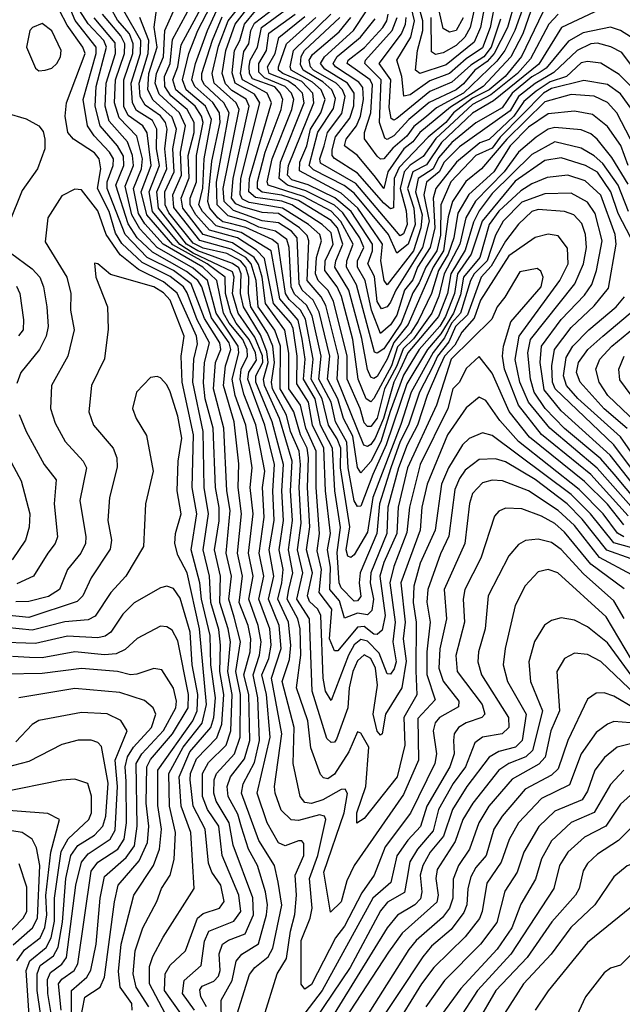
# Model space of a CAD drawing. Extents: x 1308313 to 1441400, y 959662 to 1036319.
# Tile 578 of 656: x 1423077 to 1424911, y 977413 to 980408. Entities that reach past the tile are written whole.
import ezdxf

# ---------------------------------------------------------------- set-up
doc = ezdxf.new("R2010")
doc.units = 0

msp = doc.modelspace()

# ---------------------------------------------------------------- linework, layer by layer
at = {"layer": '0CON10XD'}
for points in [[(1423645.7, 977405), (1423628.3, 977435), (1423625, 977456.5), (1423632.2, 977467.8), (1423667.3, 977482.7), (1423682.2, 977497.8), (1423686.9, 977515), (1423684.4, 977565.6), (1423694.5, 977595), (1423712.2, 977607.8), (1423762.9, 977627.1), (1423788.8, 977685), (1423786.9, 977736.9), (1423726.5, 977896.5), (1423714.9, 977965), (1423675, 978030.4), (1423668, 978055), (1423668.9, 978095), (1423675.5, 978114.4), (1423730.5, 978175), (1423748, 978225), (1423748.6, 978355), (1423734.2, 978425), (1423749, 978515), (1423729.7, 978590.3), (1423713.5, 978645), (1423722, 978715), (1423705.6, 978785), (1423717.4, 978915), (1423707.2, 978975), (1423698.3, 979165), (1423667.1, 979285), (1423672.5, 979365), (1423688.8, 979405), (1423686.3, 979425), (1423639.3, 979499.3), (1423599.1, 979605), (1423544.9, 979645), (1423465, 979684.9), (1423398.1, 979755), (1423342.9, 979895), (1423343.1, 979915), (1423361.2, 979965), (1423362.1, 979985), (1423350.7, 980005), (1423303.8, 980055), (1423282.9, 980085), (1423270.7, 980165), (1423309.8, 980305), (1423309.7, 980325), (1423245.4, 980405.4), (1423195.8, 980525.8)], [(1424945, 978919.4), (1424833.9, 979043.9), (1424689.6, 979165), (1424625.1, 979245), (1424599.1, 979305), (1424584.9, 979374.9), (1424596.8, 979445), (1424720.7, 979615), (1424745.4, 979665), (1424743.3, 979713.3), (1424715, 979750.6), (1424685, 979755.6), (1424645, 979745.2), (1424565, 979690.3), (1424479.1, 979555), (1424460.3, 979499.7), (1424422.8, 979457.2), (1424401.5, 979418.5), (1424369.6, 979385), (1424351.8, 979345), (1424317, 979265), (1424287.1, 979175), (1424255.7, 979115), (1424229.1, 979045), (1424196.8, 978925), (1424194.6, 978845), (1424145.2, 978725), (1424143.3, 978695), (1424153.2, 978645), (1424148.8, 978611.2), (1424135, 978597.5), (1424105, 978602.9), (1424065, 978587.2), (1424050.6, 978640.6), (1424020.6, 978675), (1424022.5, 978742.5), (1424014, 978795), (1424022.9, 978845), (1424007, 978975), (1424002.5, 979105), (1423968.1, 979175), (1423955.6, 979245), (1423919.8, 979300.2), (1423921, 979385), (1423909.2, 979469.2), (1423902.5, 979485), (1423849.3, 979545), (1423822.1, 979682.1), (1423797.1, 979707.2), (1423740, 979745), (1423655, 979768.1), (1423612.6, 979815), (1423596.1, 979845), (1423595.3, 979865), (1423614.8, 979915.2), (1423615.1, 979995), (1423634.9, 980095.1), (1423629.9, 980115), (1423610.7, 980145), (1423551.7, 980195), (1423543.4, 980225), (1423558, 980265), (1423568.1, 980331.9), (1423661.3, 980505)], [(1423609.1, 977395), (1423572.7, 977445), (1423577.2, 977485), (1423629.1, 977530.9), (1423639, 977605), (1423652.6, 977635), (1423728.9, 977665), (1423750.1, 977695), (1423744.3, 977745), (1423692.7, 977865), (1423682.6, 977955), (1423648.9, 978005), (1423633.5, 978045), (1423633.4, 978115), (1423651.3, 978148.7), (1423705, 978200.8), (1423719.6, 978245), (1423723.1, 978355), (1423710.5, 978425), (1423718, 978515), (1423711.6, 978555), (1423686.1, 978635), (1423688.1, 978715), (1423670.1, 978795), (1423684, 978884), (1423684.3, 978924.3), (1423672.5, 978985), (1423665.7, 979165), (1423641.1, 979255), (1423636.1, 979303.9), (1423639.6, 979365), (1423654.4, 979425), (1423617.1, 979495), (1423586.9, 979576.9), (1423575.7, 979595.7), (1423535, 979626.8), (1423449.3, 979669.3), (1423387.6, 979727.6), (1423369, 979759), (1423349, 979825), (1423313.8, 979895), (1423324.2, 979954.2), (1423318.5, 979985), (1423305, 980002.8), (1423240.8, 980045), (1423223.6, 980065), (1423215.3, 980115), (1423219.1, 980155), (1423276.4, 980305), (1423269, 980325), (1423221.5, 980391.5), (1423175, 980482.3)], [(1424936.2, 979745), (1424898.3, 979818.3), (1424875.8, 979885), (1424835, 979943.9), (1424798.9, 979965), (1424725, 979988.3), (1424675, 979980), (1424585, 979916.8), (1424484.4, 979795.6), (1424450.9, 979695), (1424409.4, 979635), (1424400.2, 979575), (1424372.1, 979505), (1424355, 979476.1), (1424292.5, 979405), (1424245, 979326.8), (1424203.8, 979216.2), (1424176.3, 979123.7), (1424145, 979064.4), (1424115, 979030), (1424105.3, 979045.3), (1424090.8, 979140.8), (1424062.2, 979195), (1424045.1, 979254.9), (1424014, 979315), (1424020.5, 979385), (1423988.1, 979518.1), (1423969.6, 979555), (1423936.8, 979585), (1423927.7, 979605), (1423921, 979745), (1423904.5, 979765), (1423865, 979790.6), (1423815, 979796.4), (1423728, 979828), (1423699.3, 979855), (1423695.9, 979895), (1423745.1, 980135), (1423736.1, 980155), (1423668.6, 980215), (1423662.2, 980245), (1423681.9, 980328.1), (1423711.4, 980405), (1423765, 980472.9)], [(1424928, 979965), (1424905.6, 980025.6), (1424865, 980083.7), (1424819.9, 980119.9), (1424765, 980130), (1424685, 980121.4), (1424625, 980080.8), (1424569.5, 980025), (1424519.5, 979945), (1424444, 979876), (1424410.6, 979819.4), (1424397.9, 979745), (1424381.2, 979695), (1424351.1, 979645), (1424330, 979575), (1424289.1, 979490.9), (1424266.4, 979455), (1424226.6, 979413.4), (1424208.3, 979355), (1424155, 979256.1), (1424145, 979245.6), (1424131.2, 979255), (1424107.3, 979315), (1424091.1, 979435), (1424056, 979566), (1424042.7, 979595), (1424005.9, 979645), (1424006.7, 979675), (1424031.2, 979725), (1424025, 979759.6), (1423997.1, 979785), (1423905.4, 979845), (1423875, 979855.9), (1423795, 979867.8), (1423774.6, 979884.6), (1423776.1, 979925), (1423842.9, 980155), (1423830.1, 980185), (1423754.5, 980225), (1423748.7, 980245), (1423758.9, 980311.1), (1423774, 980335), (1423780.1, 980375), (1423791.8, 980398.2), (1423876.9, 980463.1)], [(1424584.7, 980465.3), (1424560.8, 980385), (1424520.2, 980305), (1424499.4, 980280.6), (1424461.9, 980255), (1424426.9, 980213.1), (1424405, 980194.7), (1424323.2, 980156.8), (1424261.1, 980105), (1424215, 980054.9), (1424195, 980043.9), (1424188.3, 980048.3), (1424171.5, 980095), (1424177.2, 980225), (1424126.9, 980275), (1424129.5, 980285), (1424210.8, 980375), (1424226, 980415)], [(1424526, 980475), (1424508.4, 980385), (1424485, 980322.3), (1424435, 980289), (1424385, 980244.9), (1424325, 980222.7), (1424265, 980179.7), (1424245.9, 980175.9), (1424239.7, 980235), (1424224.9, 980285), (1424266.7, 980355), (1424277.9, 980405), (1424264.1, 980465)], [(1424494.5, 980465), (1424479.5, 980385), (1424459.6, 980340.4), (1424375, 980270.7), (1424295, 980244.9), (1424281.7, 980255), (1424287.3, 980315), (1424303.5, 980375), (1424303.4, 980405), (1424284.6, 980474.6)], [(1423690.8, 977355), (1423690.2, 977425), (1423723.1, 977485), (1423736.1, 977543.9), (1423752.9, 977565), (1423803.3, 977596.7), (1423828.4, 977685), (1423831.5, 977715), (1423825.1, 977755), (1423800.2, 977835), (1423773.4, 977885), (1423751.9, 977951.9), (1423740.9, 977990.9), (1423710.9, 978045), (1423707.9, 978075), (1423718.6, 978105), (1423760.6, 978159.4), (1423776.9, 978215), (1423774.4, 978355.6), (1423759.5, 978415), (1423778, 978485), (1423780.4, 978525), (1423772.1, 978565), (1423744.9, 978635.1), (1423755.1, 978715), (1423739.3, 978785), (1423751.9, 978905), (1423741.4, 978985), (1423743.5, 979056.5), (1423729.8, 979185), (1423697.4, 979295), (1423703.4, 979355), (1423719.3, 979405), (1423714.1, 979425), (1423661.1, 979501.1), (1423631.2, 979595), (1423619.1, 979615), (1423585, 979642.2), (1423481, 979701), (1423434.8, 979745), (1423407.1, 979787.1), (1423370.1, 979905), (1423394.3, 979965), (1423392.9, 979992.9), (1423375.1, 980025), (1423322, 980085), (1423306.3, 980145), (1423310, 980205), (1423341.5, 980325), (1423333.4, 980345), (1423285.4, 980395.4), (1423259.6, 980435)], [(1424939.6, 978719.6), (1424841.6, 978771.6), (1424765, 978869), (1424715.3, 978915.3), (1424625, 978974.9), (1424545.6, 979005), (1424515, 979007), (1424485, 978998.8), (1424455, 978966.7), (1424446, 978936), (1424431.1, 978815), (1424368.2, 978675), (1424375.9, 978585), (1424355, 978494.3), (1424352.5, 978435), (1424365.6, 978395.6), (1424412.7, 978335), (1424412.5, 978317.5), (1424354.6, 978285.4), (1424341.1, 978268.9), (1424335.1, 978244.8), (1424345.7, 978175), (1424339.9, 978145), (1424266.1, 977993.9), (1424188.7, 977891.3), (1424155.5, 977805), (1424117.9, 977752.1), (1424065, 977650.5), (1424037.6, 977615), (1423965, 977472.9), (1423945, 977458.8), (1423933.7, 977473.7), (1423933.3, 977606.7), (1423961.2, 977675), (1423967.3, 977705), (1423959.2, 977795), (1423983.9, 977865), (1424008.4, 977975), (1424004.6, 977985), (1423989.1, 977989.1), (1423925, 977971.7), (1423903.3, 977973.3), (1423873.1, 978003.1), (1423854, 978055), (1423852, 978075), (1423874.2, 978235), (1423843, 978405), (1423872.2, 978495), (1423866.6, 978565), (1423834.3, 978645), (1423850.5, 978715), (1423836.1, 978795), (1423851, 978885), (1423846.8, 978975), (1423852, 979055), (1423823.1, 979175), (1423771.2, 979315), (1423774.2, 979335.8), (1423798, 979372), (1423795, 979394.5), (1423775.7, 979435.7), (1423735.3, 979485), (1423719.6, 979515), (1423702.9, 979575), (1423702, 979625), (1423647.5, 979665), (1423542.9, 979722.9), (1423464.1, 979814.1), (1423446.9, 979885), (1423477.6, 979965), (1423465, 980063.8), (1423451.3, 980085), (1423407.3, 980117.3), (1423394.2, 980144.2), (1423393.7, 980225), (1423421, 980305), (1423422.5, 980335), (1423410.8, 980365), (1423375, 980406.7), (1423353.1, 980445)], [(1424937.8, 978767.8), (1424863.9, 978793.9), (1424788.5, 978888.5), (1424743, 978935), (1424645, 979009.5), (1424555, 979062.6), (1424525, 979072.1), (1424475, 979070), (1424432.7, 979037.3), (1424415, 979012.6), (1424401.5, 978978.5), (1424383.2, 978836.8), (1424357.1, 978782.9), (1424319.1, 978675), (1424315.8, 978635.8), (1424325.6, 978575), (1424315.8, 978485), (1424315.9, 978415.9), (1424341.6, 978338.4), (1424288.4, 978281.6), (1424290.5, 978155), (1424245, 978051.1), (1424094.9, 977835.1), (1424072.1, 977787.9), (1424055, 977724.6), (1424022.9, 977692.9), (1424002.8, 977815), (1424064.4, 977995), (1424074.4, 978054.4), (1424067.6, 978067.6), (1424055, 978066.5), (1423999.6, 978035), (1423965, 978023.6), (1423945, 978026.5), (1423930, 978045), (1423909.1, 978145), (1423912, 978255), (1423876.1, 978395), (1423898.1, 978461.9), (1423902, 978505), (1423894.8, 978575), (1423862.5, 978645), (1423874.2, 978695), (1423879, 978735), (1423866.2, 978795), (1423879.6, 978885), (1423874.5, 978975), (1423880.1, 979055), (1423845.6, 979185), (1423795.8, 979305), (1423795.2, 979325), (1423816.5, 979365), (1423815.5, 979385.5), (1423792, 979442), (1423741.7, 979515), (1423724.9, 979575), (1423730.1, 979625), (1423725, 979640.9), (1423605, 979698.3), (1423564, 979724), (1423480.8, 979825), (1423471.1, 979885), (1423502.5, 979965), (1423493.8, 980015), (1423494.8, 980075), (1423481.1, 980101.1), (1423432.2, 980132.2), (1423420, 980155), (1423416.7, 980215), (1423444.2, 980305), (1423445.8, 980345), (1423394.3, 980435)], [(1424915.3, 978835.3), (1424896.4, 978846.4), (1424851.9, 978905), (1424778.9, 978978.9), (1424595, 979124.4), (1424538.3, 979188.3), (1424495, 979250), (1424475, 979260), (1424435, 979227.1), (1424378.2, 979145), (1424317.1, 978995), (1424301.1, 978925), (1424295.5, 978855), (1424237.2, 978695), (1424250.2, 978575), (1424244.3, 978525), (1424253.3, 978456.7), (1424239.9, 978375), (1424189.7, 978295), (1424179.5, 978235), (1424175, 978231.8), (1424165, 978243.2), (1424152.8, 978295), (1424166.1, 978383.9), (1424159.8, 978435), (1424145, 978465.1), (1424125, 978475.4), (1424105, 978457.9), (1424090.6, 978425), (1424079.3, 978375), (1424075.4, 978315), (1424041, 978219), (1424035, 978210.4), (1424025, 978209.2), (1424011.7, 978221.7), (1423967, 978365), (1423959.2, 978585), (1423920.6, 978645), (1423938.1, 978725), (1423921.9, 978795), (1423933.1, 978876.9), (1423927.1, 978985), (1423931.6, 979055), (1423927.6, 979095), (1423901.4, 979155), (1423889.2, 979205), (1423846.6, 979285), (1423843, 979305), (1423852.1, 979365), (1423847.6, 979415), (1423830.8, 979455), (1423780.5, 979535), (1423773.1, 979575), (1423773.9, 979625), (1423765.4, 979655), (1423748.5, 979675), (1423707, 979697), (1423635, 979713.2), (1423605, 979728.8), (1423530.7, 979820.7), (1423519.3, 979845), (1423518.6, 979885), (1423547, 979945), (1423543.3, 980015), (1423554.1, 980075), (1423541.5, 980111.5), (1423483.4, 980163.4), (1423466.7, 980195), (1423469.7, 980245), (1423495.3, 980325), (1423485.8, 980385.8), (1423493.9, 980445)], [(1424915, 978871.1), (1424865, 978934.3), (1424795, 979003.5), (1424628.4, 979138.4), (1424566.4, 979216.4), (1424515, 979333.1), (1424475, 979383.8), (1424435, 979346.7), (1424415.2, 979305), (1424394.6, 979285), (1424379.8, 979225), (1424295.5, 979055), (1424262.8, 978925), (1424255, 978847.6), (1424215.3, 978744.7), (1424203, 978695), (1424219.2, 978575), (1424212.6, 978515), (1424222, 978455), (1424216.7, 978433.3), (1424205, 978417.1), (1424195, 978417.8), (1424170.9, 978480.9), (1424135, 978517.5), (1424115, 978522.1), (1424095, 978505.9), (1424077.5, 978475), (1424025, 978337.1), (1424007.2, 978365), (1424000, 978405), (1423993.5, 978595), (1423984.5, 978614.5), (1423958.4, 978638.4), (1423952.3, 978655), (1423967.7, 978725), (1423950.1, 978795), (1423959.8, 978865), (1423953, 978985), (1423955.8, 979075), (1423951.5, 979105), (1423931.9, 979145), (1423911.2, 979215), (1423869.2, 979285), (1423870.6, 979415), (1423853.3, 979463.3), (1423803, 979535), (1423796.7, 979615), (1423780.9, 979665), (1423764.9, 979685), (1423720.6, 979710.6), (1423625, 979736.8), (1423546.4, 979836.4), (1423542.8, 979875), (1423569.4, 979935), (1423566.8, 980005), (1423581.9, 980085), (1423563.8, 980125), (1423501.5, 980181.5), (1423489.6, 980215), (1423493.8, 980245), (1423514.2, 980295.8), (1423518.6, 980375), (1423554.1, 980454.1)], [(1424928.7, 978898.7), (1424814.3, 979025), (1424665, 979145.8), (1424595.1, 979235), (1424552.2, 979345), (1424545.8, 979384.2), (1424549.2, 979415), (1424571.3, 979488.7), (1424664.1, 979595), (1424670, 979625), (1424663.1, 979643.1), (1424651.1, 979651.1), (1424598.5, 979641.5), (1424553.6, 979563.6), (1424530.3, 979535), (1424513.2, 979496.8), (1424390.3, 979375), (1424345.3, 979235), (1424256.5, 979045), (1424228.4, 978925), (1424224.2, 978845), (1424185, 978757.2), (1424172.6, 978715), (1424188.9, 978595), (1424179.6, 978550.4), (1424165, 978537.9), (1424155, 978538.9), (1424125, 978561.8), (1424105, 978559.6), (1424045, 978488.3), (1424035, 978487.9), (1424019.2, 978525), (1424026.3, 978615), (1423988.5, 978665), (1423995.8, 978735), (1423982, 978792), (1423989.7, 978845), (1423979.2, 978985), (1423979, 979095), (1423947.4, 979165), (1423931.1, 979235), (1423895.9, 979285), (1423896.2, 979393.8), (1423883.7, 979463.7), (1423824.9, 979544.9), (1423814.8, 979625), (1423803.5, 979663.5), (1423790.1, 979685), (1423725, 979729.5), (1423635.3, 979755), (1423573.5, 979835), (1423568.2, 979865), (1423592.7, 979927.3), (1423589.9, 979995), (1423607.6, 980065), (1423608.1, 980095), (1423587, 980135), (1423536.9, 980176.9), (1423519.1, 980205), (1423517.4, 980235), (1423535.4, 980275), (1423542.3, 980347.7), (1423594.7, 980445)], [(1424958.7, 978938.7), (1424886, 979026), (1424845, 979071.8), (1424734.8, 979164.8), (1424675.7, 979225.7), (1424642.1, 979275), (1424631.3, 979315), (1424623.2, 979395), (1424631.5, 979435), (1424766.5, 979605), (1424792.9, 979665), (1424801.8, 979715), (1424799, 979755), (1424787.7, 979787.7), (1424763.3, 979815), (1424735, 979824.8), (1424655, 979831), (1424635.2, 979824.8), (1424595, 979786), (1424555, 979734.3), (1424511.2, 979658.8), (1424481.4, 979625), (1424439.8, 979510.2), (1424402.8, 979475), (1424382.3, 979427.7), (1424348.6, 979385), (1424335.2, 979355.2), (1424293.5, 979275), (1424260.2, 979175), (1424234.7, 979125.3), (1424206.5, 979045), (1424172, 978935), (1424163.6, 978845), (1424113.4, 978725), (1424109.9, 978695), (1424115, 978653.5), (1424105, 978640), (1424095, 978638.9), (1424055, 978679.5), (1424049.2, 978695), (1424043.1, 978786.9), (1424052.8, 978862.8), (1424035.4, 978974.6), (1424028.8, 979105), (1423992.4, 979175), (1423975.6, 979255), (1423940.2, 979315), (1423945.6, 979375), (1423936.1, 979436.1), (1423924.5, 979494.5), (1423868.7, 979558.7), (1423841.8, 979705), (1423751.2, 979761.2), (1423675, 979780.9), (1423633.5, 979825), (1423622.3, 979845), (1423634.4, 979895.6), (1423638.7, 979985), (1423660.8, 980105), (1423642.5, 980145), (1423583.9, 980195), (1423572.2, 980225), (1423591.4, 980305), (1423619, 980375), (1423658.5, 980451.5)], [(1424974.9, 978955), (1424873.7, 979083.7), (1424725, 979218.4), (1424672.4, 979282.4), (1424660.3, 979365), (1424664.9, 979415), (1424725, 979496.4), (1424795, 979570.3), (1424817.6, 979602.4), (1424832.2, 979645), (1424849.2, 979735), (1424828.3, 979818.3), (1424805, 979853.5), (1424755, 979880.3), (1424675, 979878.9), (1424605, 979853.3), (1424548.1, 979795), (1424525, 979752.2), (1424499.2, 979675), (1424460.1, 979635), (1424448.4, 979615), (1424418.7, 979515), (1424391.1, 979485), (1424369.5, 979440.5), (1424334.6, 979395.4), (1424268.2, 979275), (1424236.9, 979176.9), (1424151.4, 978955), (1424135, 978849.4), (1424095, 978780), (1424085, 978771.7), (1424075, 978775.8), (1424070.2, 978795), (1424081.1, 978865), (1424053.4, 979045), (1424054, 979105), (1424043.3, 979133.3), (1424016.2, 979175), (1423997.8, 979255), (1423963.5, 979315), (1423970.4, 979375), (1423947.1, 979497.2), (1423931.9, 979525), (1423897.2, 979557.2), (1423885.7, 979575.7), (1423863.9, 979725), (1423845, 979739.8), (1423765, 979776.1), (1423718.3, 979788.3), (1423695, 979793.7), (1423679.8, 979805), (1423655.9, 979835), (1423649.7, 979855), (1423662, 979978), (1423686.7, 980095), (1423685.1, 980125), (1423665, 980156.6), (1423609.6, 980205), (1423601.3, 980225), (1423611.9, 980275), (1423648.6, 980375), (1423676.3, 980435)], [(1424929.6, 979825), (1424897.5, 979905), (1424850.8, 979970.8), (1424825, 979994), (1424785, 980017), (1424705, 980036.9), (1424635, 979997.7), (1424515, 979879.9), (1424475, 979826.5), (1424457.5, 979792.5), (1424432.7, 979707.3), (1424388.9, 979635), (1424378.3, 979575), (1424350.9, 979505), (1424258.4, 979395), (1424235, 979343.6), (1424215.5, 979305), (1424184.4, 979195), (1424159.1, 979135), (1424145, 979115.3), (1424135, 979109.9), (1424124.2, 979114.2), (1424042.9, 979315), (1424047.4, 979385), (1424008.5, 979538.5), (1423994.4, 979565), (1423952.1, 979615), (1423956.8, 979735), (1423951.7, 979751.6), (1423928.6, 979775), (1423865, 979818.5), (1423815, 979821.3), (1423755, 979839.3), (1423735, 979848.5), (1423721.7, 979865), (1423726.1, 979925), (1423775.7, 980145), (1423766.4, 980166.4), (1423722.6, 980192.6), (1423703.1, 980213.1), (1423693.6, 980245), (1423704.2, 980315), (1423732.4, 980395), (1423775, 980449.2)], [(1424928.1, 979908.1), (1424878.7, 979988.7), (1424834.5, 980044.5), (1424815, 980061), (1424785, 980073.5), (1424705, 980080.3), (1424685, 980074.9), (1424648.8, 980051.2), (1424594.3, 980005), (1424551.5, 979945), (1424463.6, 979856.4), (1424434.3, 979805), (1424416.6, 979725), (1424368.3, 979635), (1424352.5, 979567.5), (1424330.9, 979515), (1424275, 979437.3), (1424243.7, 979406.4), (1424224.6, 979355), (1424187.4, 979285), (1424165, 979196.4), (1424145, 979170.9), (1424135, 979170.1), (1424125, 979181.5), (1424113.3, 979225), (1424073.7, 979315), (1424073.2, 979385), (1424032.1, 979552.1), (1424014.5, 979585), (1423984.7, 979615), (1423976.6, 979635), (1423980, 979685), (1423995.7, 979735), (1423990.6, 979755), (1423955.7, 979785), (1423876.7, 979835), (1423775, 979851.9), (1423755, 979862.4), (1423747.6, 979875), (1423750.2, 979925), (1423808.2, 980155), (1423791.4, 980181.4), (1423732.2, 980215), (1423723.1, 980246.9), (1423730.5, 980315), (1423746.6, 980345), (1423760.9, 980395), (1423794.6, 980435.4)], [(1424935.2, 980045.2), (1424894.3, 980125), (1424865, 980156.7), (1424825, 980176), (1424755, 980180.4), (1424675, 980158.3), (1424559.2, 980045), (1424482.6, 979955), (1424434.1, 979915.9), (1424394.1, 979855), (1424381.2, 979808.8), (1424366.1, 979705), (1424334.8, 979655.2), (1424258.9, 979481.1), (1424215, 979426.5), (1424195, 979375.4), (1424165, 979322.3), (1424155, 979316.2), (1424145, 979320.4), (1424135, 979343.6), (1424118.3, 979438.3), (1424078.3, 979585), (1424036.2, 979655), (1424038.5, 979675), (1424060.7, 979725), (1424043.9, 979775), (1424025, 979797.7), (1423925, 979857.7), (1423875, 979874.5), (1423815, 979883.4), (1423800.9, 979895), (1423800.5, 979915), (1423823.8, 980005), (1423872.6, 980135), (1423877.8, 980165), (1423870, 980185), (1423853.6, 980203.6), (1423785, 980228.6), (1423776, 980245), (1423775, 980266.2), (1423778.2, 980285), (1423800.7, 980325), (1423812.3, 980385), (1423896.2, 980445)], [(1424874.2, 980455), (1424725.5, 980385), (1424656.6, 980273.4), (1424518.7, 980161.3), (1424455, 980123.5), (1424360.9, 980035), (1424315, 979966.4), (1424272.8, 979945), (1424256.5, 979895), (1424276.4, 979835), (1424280.3, 979785), (1424259.2, 979725), (1424225, 979698.1), (1424199.1, 979755), (1424095, 979880.1), (1424064, 979904), (1423971.1, 979951.1), (1423957.8, 979965), (1423984.4, 980065.6), (1424031.8, 980138.2), (1424038.2, 980168.2), (1424026.6, 980195), (1423999.7, 980219.7), (1423939.8, 980255), (1423931.8, 980271.8), (1423933.7, 980296.3), (1423943.4, 980315), (1424051.2, 980415)], [(1424669.1, 980430.9), (1424603.9, 980296.1), (1424553.8, 980235), (1424505, 980194.5), (1424455, 980169.6), (1424396.6, 980125), (1424373.4, 980095), (1424319.5, 980050.6), (1424231.8, 979958.2), (1424216.4, 979925), (1424214.3, 979835.7), (1424205, 979832.4), (1424185, 979849.6), (1424105, 979941.8), (1424035, 979986.2), (1424027.8, 979995), (1424027.5, 980012.5), (1424038.2, 980051.8), (1424081.8, 980108.2), (1424093.7, 980146.3), (1424095, 980184.4), (1424074, 980215), (1424005, 980258.2), (1423992.2, 980275), (1424004.2, 980295.8), (1424092.2, 980375), (1424132.2, 980435)], [(1424632.3, 980435), (1424607.5, 980365), (1424571.3, 980295), (1424487.7, 980205), (1424388.3, 980141.7), (1424295, 980065.1), (1424273.2, 980036.8), (1424245.8, 980015), (1424197.2, 979945), (1424185.3, 979895), (1424159.6, 979929.6), (1424105, 979995.5), (1424064.9, 980025), (1424070.5, 980045), (1424101.9, 980085), (1424114.3, 980115), (1424123.6, 980165), (1424121.5, 980201.5), (1424108.6, 980218.6), (1424037.8, 980265), (1424031.1, 980275), (1424043.3, 980296.7), (1424114.1, 980355), (1424158.9, 980411.1)], [(1424611.5, 980455), (1424583.2, 980375), (1424553.3, 980315), (1424528.3, 980281.7), (1424427.3, 980185), (1424345, 980140.2), (1424315, 980113.9), (1424276.2, 980083.8), (1424255, 980053.9), (1424212.4, 980017.6), (1424185, 979984.5), (1424175, 979984), (1424165, 979992.7), (1424126.1, 980046.1), (1424126.3, 980065), (1424145.4, 980125), (1424150.5, 980210.5), (1424142.9, 980225), (1424073.8, 980275), (1424076.5, 980285), (1424125.9, 980324.1), (1424182.4, 980385), (1424194.6, 980405), (1424197.7, 980425)], [(1424463.9, 980456.1), (1424447.2, 980385), (1424431.9, 980355), (1424405, 980329.7), (1424365, 980307.2), (1424342, 980302), (1424330.4, 980310.4), (1424328.7, 980415)], [(1424426.4, 980413.6), (1424405, 980375.9), (1424385, 980370.6), (1424365, 980381.2), (1424353.1, 980435)], [(1423728.4, 977351.5), (1423776.7, 977503.3), (1423792.6, 977525), (1423833.1, 977556.9), (1423846.9, 977583.1), (1423874.4, 977714.4), (1423863.7, 977783.7), (1423852, 977835), (1423805, 977910.8), (1423752.2, 978055), (1423756.8, 978083.2), (1423791.5, 978148.5), (1423806.7, 978215), (1423802.1, 978345), (1423787.2, 978415), (1423806.8, 978475), (1423811.8, 978515), (1423802.9, 978565), (1423774.6, 978645), (1423787.9, 978715), (1423773.2, 978785), (1423787.7, 978905), (1423778.6, 978985), (1423784.7, 979045), (1423764.9, 979175), (1423732.4, 979265), (1423723.6, 979315), (1423744.3, 979395), (1423742.1, 979415), (1423675.3, 979515), (1423648.4, 979615), (1423605, 979652.2), (1423495, 979715.2), (1423442.3, 979772.3), (1423418.1, 979815), (1423398, 979902), (1423423.2, 979965), (1423420.6, 979995), (1423405, 980036.3), (1423349.4, 980099.4), (1423337.2, 980145), (1423340.1, 980215), (1423368.5, 980305), (1423367.6, 980337.6), (1423303.5, 980413.5)], [(1423818.7, 977371.3), (1423860.2, 977505), (1423888.4, 977551.6), (1423900.6, 977635), (1423914.5, 977685.5), (1423918.8, 977745), (1423914.9, 977805), (1423941.1, 977865), (1423941.4, 977901.4), (1423935, 977909.7), (1423925, 977910.2), (1423885, 977894.8), (1423865, 977903.9), (1423830.4, 977965), (1423800.1, 978055), (1423839, 978225), (1423828, 978355), (1423814.1, 978415), (1423834.9, 978465.1), (1423842.4, 978505), (1423838.1, 978555), (1423804.9, 978645), (1423820.1, 978715), (1423805.5, 978785), (1423820.4, 978895), (1423815.7, 978985), (1423823.3, 979035), (1423795.2, 979175.2), (1423758.7, 979268.7), (1423747.9, 979315), (1423751.3, 979345), (1423769.8, 979385), (1423769.2, 979405), (1423755.5, 979435), (1423714.5, 979484.5), (1423697.6, 979515), (1423676.4, 979615), (1423634.1, 979655), (1423513.5, 979725), (1423457.5, 979787.5), (1423439, 979819), (1423422.9, 979895), (1423448.1, 979955), (1423450.7, 979985), (1423433.6, 980053.6), (1423379.4, 980109.4), (1423365.3, 980155), (1423368.3, 980225), (1423396.1, 980305), (1423396.8, 980335), (1423385, 980359.6), (1423328.8, 980425)], [(1424961.9, 978795), (1424885, 978816.1), (1424813.6, 978905), (1424755, 978963.2), (1424515, 979142.8), (1424485, 979151.7), (1424445, 979134), (1424424.4, 979115), (1424382, 979045), (1424360.6, 978995), (1424340.7, 978855), (1424295.4, 978755), (1424276.4, 978685), (1424274, 978635), (1424283.3, 978575), (1424282.8, 978427.2), (1424285.6, 978354.4), (1424246, 978285), (1424248.9, 978201.1), (1424225.4, 978105), (1424125, 977978.2), (1424103.3, 977963.3), (1424103.2, 977995), (1424130.6, 978075), (1424139.7, 978195), (1424115, 978237.5), (1424105, 978241.9), (1424078.9, 978181.1), (1424035, 978112.5), (1424015, 978098.6), (1424001.2, 978101.2), (1423992.2, 978112.2), (1423963.2, 978193.2), (1423954.2, 978275), (1423919.4, 978375), (1423932.9, 978475), (1423930.1, 978555), (1423923.6, 978585), (1423890.7, 978645), (1423896.1, 978675), (1423908.4, 978725), (1423894.9, 978794.9), (1423906.8, 978885), (1423901, 978975), (1423906.2, 979065), (1423867.7, 979195), (1423821.5, 979295), (1423818.7, 979315), (1423832.6, 979365), (1423829.1, 979399.1), (1423809.7, 979449.7), (1423757.9, 979535), (1423748.6, 979575), (1423751.3, 979635), (1423743.5, 979653.5), (1423725, 979666.8), (1423619, 979705), (1423584.5, 979725), (1423499, 979835), (1423494.4, 979885), (1423525.1, 979955), (1423518.2, 980015), (1423525.4, 980075), (1423520.7, 980095), (1423505.3, 980115.3), (1423458.7, 980148.7), (1423443.7, 980175), (1423440.1, 980215), (1423467.5, 980305), (1423469.6, 980345), (1423442.3, 980415)], [(1424988.8, 978975), (1424885, 979115.1), (1424705.9, 979285), (1424698, 979305), (1424696.2, 979355), (1424704.7, 979405), (1424755, 979471.3), (1424825, 979537.4), (1424868.2, 979591.8), (1424892.2, 979725), (1424889.2, 979755), (1424845, 979874.5), (1424797.7, 979917.7), (1424744.6, 979935.4), (1424682.2, 979927.8), (1424635, 979908.9), (1424602, 979888), (1424534.4, 979825.6), (1424505.7, 979785), (1424477.2, 979685), (1424427.2, 979625), (1424418.4, 979571.6), (1424396.5, 979515), (1424357.9, 979452.1), (1424318.1, 979405), (1424255, 979300.6), (1424192.5, 979115), (1424151.4, 979025), (1424115, 978928), (1424105, 978927.3), (1424094.7, 978944.7), (1424076.6, 979045), (1424072.6, 979122.6), (1424037.5, 979185), (1424024.6, 979245), (1423987.5, 979315), (1423994.5, 979384.5), (1423967.2, 979507.2), (1423950.2, 979540.2), (1423913.4, 979573.4), (1423903.2, 979595), (1423896.7, 979715), (1423889.5, 979739.5), (1423855, 979765.2), (1423805, 979776.7), (1423765, 979796.7), (1423711.3, 979811.3), (1423678, 979845), (1423675.7, 979914.3), (1423714.1, 980125), (1423697.8, 980155), (1423639.8, 980209.8), (1423630.9, 980225), (1423631.6, 980245), (1423663.6, 980346.4), (1423692.8, 980417.2)], [(1424939.1, 980135), (1424905, 980183), (1424865, 980211.1), (1424793.4, 980223.4), (1424695, 980199.4), (1424670.4, 980185), (1424539.4, 980050.6), (1424515, 980017.6), (1424465, 979995.5), (1424388.7, 979915), (1424358.4, 979845), (1424357.1, 979752.9), (1424345.9, 979705), (1424312.3, 979655), (1424292.7, 979607.3), (1424272.8, 979577.2), (1424237.8, 979485), (1424185, 979406.4), (1424165, 979393.5), (1424156.7, 979396.7), (1424101.9, 979601.9), (1424071.9, 979655), (1424072, 979675), (1424091.7, 979725), (1424054.4, 979794.4), (1424025, 979825.3), (1423940.3, 979870.3), (1423832.9, 979905), (1423830.1, 979915), (1423845.5, 979985), (1423904.9, 980135), (1423911.2, 980165), (1423903.9, 980185), (1423884.4, 980205), (1423821.7, 980231.7), (1423805, 980249), (1423804.8, 980275), (1423827.5, 980315), (1423835, 980367.2), (1423914.9, 980425.1)], [(1424935, 980207), (1424901.4, 980241.4), (1424845, 980276.1), (1424805, 980281), (1424785, 980276.8), (1424740.9, 980235), (1424690.6, 980219.4), (1424648.8, 980191.2), (1424610.5, 980159.5), (1424580.7, 980115), (1424505, 980043.6), (1424476.8, 980033.2), (1424405.6, 979975), (1424342.9, 979895), (1424334.7, 979865), (1424340.1, 979775), (1424326, 979715), (1424287.8, 979655), (1424273.5, 979616.5), (1424247.5, 979585), (1424225, 979509.7), (1424205, 979479.5), (1424175, 979453.4), (1424147.2, 979525), (1424128, 979615), (1424105.1, 979655), (1424104.8, 979675), (1424124.6, 979715), (1424112, 979745), (1424060.5, 979820.5), (1424035, 979844.1), (1423947.2, 979887.2), (1423891.6, 979905), (1423866.8, 979925), (1423870.4, 979975), (1423942.7, 980155), (1423937.5, 980185), (1423916.3, 980206.3), (1423892.7, 980222.7), (1423836.1, 980245), (1423831, 980265), (1423854, 980305), (1423866, 980354), (1423945, 980417.7)], [(1424945, 980260.9), (1424908.6, 980308.6), (1424875.8, 980325.8), (1424835, 980336.9), (1424815, 980334.6), (1424773.6, 980315), (1424702.6, 980247.4), (1424645.4, 980214.6), (1424594.9, 980175), (1424569.2, 980130.8), (1424415, 980021.3), (1424368.9, 979975), (1424353.6, 979945), (1424315, 979914.3), (1424306.3, 979875), (1424322.5, 979795), (1424302.4, 979715), (1424221.7, 979585), (1424205, 979548.4), (1424195, 979534.3), (1424178.1, 979528.1), (1424165, 979550.8), (1424156.5, 979626.5), (1424136.5, 979665), (1424150.8, 979705), (1424150.3, 979725), (1424085.6, 979825), (1424036.4, 979866.4), (1423955, 979905.8), (1423905, 979921.5), (1423891.6, 979935), (1423894.9, 979964.9), (1423972.5, 980155), (1423968.9, 980185), (1423935, 980220.3), (1423877.6, 980245), (1423864.5, 980255), (1423864.6, 980265), (1423889.3, 980335), (1423977.9, 980415)], [(1424935.8, 980355.8), (1424905, 980375.5), (1424875, 980385.5), (1424791.8, 980368.2), (1424746.7, 980343.3), (1424679, 980261), (1424661.1, 980248.9), (1424635, 980234.7), (1424575.8, 980185), (1424545, 980140.6), (1424465, 980094.1), (1424392.1, 980035), (1424351.7, 979988.3), (1424335.5, 979955), (1424289.2, 979925), (1424281.5, 979885), (1424301.8, 979815), (1424297.9, 979775), (1424275, 979705.3), (1424195, 979601.7), (1424186.2, 979615), (1424176.1, 979675), (1424181.3, 979725), (1424106.3, 979835), (1424055, 979880.9), (1423928.3, 979948.3), (1423929, 979975), (1423950.8, 980025), (1423962.2, 980075), (1423993.6, 980125), (1424006.4, 980165), (1423994.5, 980194.5), (1423967.8, 980217.8), (1423903.2, 980255), (1423899.7, 980265), (1423910.5, 980315), (1424023.6, 980425)], [(1424715, 980424.9), (1424687.1, 980395), (1424631.2, 980288.8), (1424591.2, 980245), (1424510.8, 980179.2), (1424455, 980150.3), (1424343.4, 980046.6), (1424305, 979991.9), (1424264.8, 979965.2), (1424246.7, 979945), (1424235, 979895), (1424253.4, 979826.6), (1424255.7, 979785), (1424245, 979757.2), (1424235, 979750.7), (1424099.5, 979909.5), (1423991.8, 979971.8), (1423990, 979985), (1424003, 980025), (1424013.2, 980065), (1424057.2, 980122.8), (1424067.2, 980175), (1424059.2, 980195), (1424039.5, 980215), (1423971, 980255), (1423962.1, 980265), (1423958.3, 980285), (1423967.8, 980302.2), (1424048.7, 980371.3), (1424084.4, 980415)], [(1424540.4, 980409.6), (1424511.3, 980325), (1424489.3, 980295), (1424449.8, 980270.2), (1424391.7, 980218.3), (1424325, 980190.2), (1424225, 980107.8), (1424215, 980102.7), (1424207.4, 980107.4), (1424201.3, 980141.3), (1424206.7, 980225), (1424171.1, 980275), (1424238.5, 980365), (1424251.2, 980395), (1424252.5, 980415)], [(1423135, 980252.9), (1423155, 980254.4), (1423175, 980261.1), (1423190.6, 980275), (1423201.4, 980295), (1423203.1, 980315), (1423175, 980374.3), (1423145, 980396.7), (1423116.2, 980385), (1423107.5, 980375), (1423098.1, 980325), (1423125, 980261.2), (1423135, 980252.9)], [(1423035, 980124.8), (1423097, 980107), (1423135.7, 980085), (1423148.2, 980068.2), (1423153.8, 980045), (1423153.2, 980015), (1423131, 979955), (1423085, 979888.9), (1423045, 979790)], [(1423567.2, 977385), (1423517.7, 977455), (1423519.4, 977505), (1423535, 977531.6), (1423581.6, 977575), (1423618, 977675), (1423635, 977688.3), (1423684.9, 977705.1), (1423699.4, 977725), (1423689.5, 977775), (1423661.6, 977815), (1423651.9, 977841.9), (1423641.9, 977945), (1423604.5, 978015), (1423595.4, 978095), (1423596.8, 978115), (1423615, 978158.9), (1423677, 978223), (1423692.5, 978265), (1423698.1, 978355), (1423686.5, 978425), (1423688.5, 978505), (1423682.6, 978552.6), (1423658.8, 978635), (1423654.9, 978715), (1423635.6, 978795), (1423652, 978905), (1423638.1, 978985), (1423635.5, 979155.5), (1423603.5, 979305), (1423606.5, 979375), (1423618.4, 979421.6), (1423614.7, 979445), (1423556.6, 979576.6), (1423515, 979610.9), (1423438.6, 979648.6), (1423383, 979693), (1423340.3, 979755), (1423315, 979826.7), (1423265, 979890.8), (1423245, 979893.1), (1423205, 979872.3), (1423162.4, 979805), (1423155, 979732), (1423220.8, 979625), (1423232.7, 979575), (1423231.5, 979525), (1423243.1, 979465), (1423223.7, 979385), (1423173.5, 979295), (1423170.5, 979225), (1423185, 979180.6), (1423215, 979125.4), (1423270.3, 979065), (1423280.3, 979045), (1423260, 978945), (1423278.8, 978835), (1423276.9, 978815), (1423263, 978785), (1423223, 978735), (1423198.1, 978675), (1423165, 978652.8), (1423105, 978638.1), (1423065, 978637.5)], [(1423049, 979699), (1423115, 979650.6), (1423137.9, 979625), (1423149.8, 979595), (1423159.4, 979535), (1423163.6, 979475), (1423157.6, 979445), (1423137.2, 979405), (1423080.3, 979335), (1423068.7, 979301.3)], [(1423520.1, 977385), (1423471.6, 977475), (1423472.2, 977527.8), (1423481.8, 977558.2), (1423513.7, 977616.3), (1423607.5, 977765), (1423597.4, 977935), (1423568.3, 978015), (1423562.8, 978105), (1423595, 978180.2), (1423658.4, 978255), (1423667.7, 978285), (1423672.4, 978345), (1423659.1, 978445), (1423656.8, 978535), (1423630.1, 978645), (1423625.2, 978694.8), (1423599.1, 978795), (1423615.9, 978905), (1423601.6, 978985), (1423606.3, 979145), (1423571.4, 979305), (1423568.6, 979385), (1423577.3, 979445), (1423534.6, 979555), (1423515, 979577.1), (1423485.6, 979595), (1423353.1, 979633.1), (1423315, 979665.8), (1423305, 979667.5), (1423309.1, 979625), (1423344.2, 979535), (1423346.7, 979466.7), (1423335, 979376), (1423295.9, 979295), (1423287.2, 979215), (1423302, 979175), (1423361.2, 979105), (1423372.5, 979075), (1423373.4, 979046.6), (1423350, 978955), (1423345.5, 978884.5), (1423356.5, 978825), (1423352.6, 978797.4), (1423295, 978710), (1423269.4, 978655), (1423251.6, 978638.4), (1423105, 978589.3), (1423036.1, 978596.1)], [(1423067.5, 979597.5), (1423077.6, 979575), (1423089, 979495), (1423087.4, 979465), (1423073.8, 979446.2)], [(1425005.3, 978995), (1424905, 979139), (1424775, 979256.1), (1424740.8, 979295), (1424732, 979325), (1424739.7, 979380.3), (1424759.5, 979415), (1424808.6, 979465), (1424891.8, 979535), (1424917.1, 979565)], [(1424925, 979164.9), (1424855, 979223.8), (1424781.9, 979305), (1424771.2, 979335), (1424777.2, 979365), (1424805.4, 979405), (1424851.3, 979445), (1424934.9, 979515.1)], [(1424952.6, 979182.6), (1424866.6, 979265), (1424840, 979305), (1424830, 979345), (1424842.6, 979375), (1424878.6, 979415), (1424947.9, 979472.1)], [(1424974.8, 979214.8), (1424902.5, 979312.5), (1424899.8, 979345), (1424916.1, 979385)], [(1423470, 977405), (1423431.9, 977465), (1423422.4, 977505), (1423428.7, 977575), (1423451.9, 977645), (1423494.3, 977725), (1423508.5, 977765), (1423534.8, 977805), (1423546.6, 977853.4), (1423551.1, 977935), (1423532.6, 978015), (1423530.7, 978115), (1423574.8, 978195), (1423632.5, 978267.5), (1423645.7, 978325), (1423624.6, 978555), (1423586.3, 978725), (1423558.7, 978778.7), (1423549.3, 978815), (1423551.6, 978845), (1423568.6, 978905), (1423556.2, 978975), (1423559.6, 979065), (1423570.5, 979135), (1423558.3, 979201.7), (1423535, 979276.4), (1423525, 979297.8), (1423505, 979318.6), (1423495, 979322.9), (1423475, 979319.2), (1423432.7, 979275), (1423420, 979225), (1423431.1, 979195), (1423462.8, 979142.7), (1423482.8, 979035), (1423460, 978935), (1423453.4, 978805), (1423399.7, 978715), (1423353.9, 978665), (1423307.1, 978593), (1423285, 978582.2), (1423214.2, 978575.8), (1423115, 978550.7), (1422995, 978562.7)], [(1423075, 979207.5), (1423097.2, 979155), (1423151.8, 979055), (1423188.5, 979008.5), (1423182.3, 978935), (1423191.9, 978835), (1423185.3, 978815), (1423162.9, 978785), (1423119.3, 978715), (1423067.9, 978692.1)], [(1423005.7, 979145), (1423081.1, 979005), (1423108, 978905), (1423105.9, 978864.1), (1423094.7, 978825), (1423054, 978765)], [(1424916.6, 978676.6), (1424815, 978751.5), (1424735, 978848.8), (1424705, 978875.4), (1424665, 978898), (1424605, 978919.6), (1424555, 978921.8), (1424535, 978913.1), (1424522.1, 978897.9), (1424479.6, 978770.4), (1424431, 978675), (1424426.2, 978645), (1424430.7, 978575), (1424404.2, 978474.2), (1424408.2, 978425), (1424484.5, 978325), (1424492.2, 978295), (1424483.1, 978285), (1424435, 978269.4), (1424412.4, 978255), (1424398.9, 978235), (1424397.3, 978215), (1424398.5, 978175), (1424386.1, 978135), (1424315.8, 978015), (1424296.5, 977953.5), (1424257.8, 977912.2), (1424224.7, 977864.7), (1424206.4, 977783.6), (1424151.8, 977735), (1423997.5, 977455), (1423875.7, 977295)], [(1424916.4, 978586.4), (1424885, 978640.2), (1424792.5, 978722.5), (1424725, 978795.8), (1424695, 978818), (1424655, 978827.4), (1424616, 978824), (1424595, 978811.3), (1424565, 978777.3), (1424502, 978655), (1424493.1, 978555), (1424473.2, 978485), (1424470.7, 978455), (1424482.3, 978415), (1424564.1, 978285), (1424565.5, 978255), (1424545, 978235.2), (1424484.9, 978225.1), (1424461.5, 978208.5), (1424433.2, 978135), (1424396.1, 978083.9), (1424351.4, 978005), (1424335, 977940.2), (1424287.7, 977885), (1424263.9, 977846.1), (1424255, 977792.5), (1424247.7, 977752.3), (1424196.6, 977723.4), (1424175, 977697.3), (1424082.8, 977525), (1423974.9, 977365)], [(1424938.3, 978461.7), (1424861, 978591), (1424714.4, 978725), (1424685, 978735.9), (1424655, 978728.5), (1424615, 978685.5), (1424584.2, 978625.8), (1424554.1, 978495), (1424548.5, 978445), (1424560.9, 978395), (1424618.1, 978295), (1424605.6, 978215), (1424585.5, 978194.5), (1424535, 978181.5), (1424505.9, 978164.1), (1424438, 978075), (1424393.4, 978005), (1424366.4, 977923.6), (1424326.3, 977875), (1424303.6, 977835), (1424295.9, 977805), (1424300.7, 977755), (1424296.7, 977733.3), (1424278.8, 977715), (1424226.3, 977683.7), (1424195, 977645.6), (1424004.1, 977335.9)], [(1423419.1, 977395), (1423418.4, 977415), (1423382.7, 977465), (1423377.8, 977512.2), (1423386.3, 977595), (1423424.2, 977745), (1423483.7, 977835), (1423502.2, 977885), (1423508.3, 977945), (1423497.3, 978017.3), (1423497.3, 978125), (1423603.9, 978275), (1423617, 978305), (1423619.4, 978355), (1423602.3, 978445), (1423595.7, 978545), (1423565, 978648.3), (1423545, 978677.5), (1423525, 978684.6), (1423505, 978679.6), (1423425, 978634.2), (1423390.7, 978599.3), (1423354.8, 978545), (1423337.6, 978532.4), (1423315, 978527.9), (1423223, 978533), (1423125, 978510.6), (1423005.6, 978514.4)], [(1424951.8, 978395), (1424865, 978512.1), (1424805, 978561.5), (1424765, 978581), (1424725, 978588.7), (1424695, 978580.4), (1424674.3, 978565.7), (1424643.8, 978516.2), (1424626.5, 978455), (1424631.2, 978395), (1424667.7, 978305), (1424637.1, 978185), (1424617, 978165), (1424565.2, 978145), (1424535.2, 978125), (1424455.7, 978025), (1424425.4, 977975), (1424401.7, 977908.3), (1424347.7, 977822.3), (1424342.8, 977795), (1424350.7, 977745), (1424346.5, 977723.5), (1424240.9, 977629), (1424199.2, 977570.9), (1424065, 977366.2)], [(1423254, 977325), (1423275.5, 977434.5), (1423322, 977465), (1423335.4, 977495), (1423365.3, 977724.7), (1423376.9, 977775), (1423440.9, 977849.1), (1423465.9, 977905), (1423469.6, 977955), (1423461.9, 978025), (1423463.7, 978135), (1423475, 978157), (1423542.5, 978235), (1423589.8, 978315), (1423590.4, 978355), (1423558.3, 978518.3), (1423541.2, 978551.2), (1423525, 978560.8), (1423505, 978563.1), (1423435, 978525.3), (1423398.4, 978491.6), (1423370.7, 978479.3), (1423335, 978475.8), (1423245, 978484.6), (1423145, 978466.8), (1423107.4, 978467.4), (1423055, 978471.2)], [(1424952.6, 978352.6), (1424845, 978455.6), (1424805, 978476.7), (1424765, 978480.6), (1424734.6, 978465), (1424711.1, 978425), (1424719.9, 978305), (1424692.8, 978245), (1424675.8, 978164.2), (1424656.9, 978143.1), (1424575, 978097.3), (1424504.8, 978015), (1424474, 977965), (1424445.7, 977885), (1424412, 977835), (1424396.4, 977793.6), (1424394.7, 977735), (1424384.4, 977705), (1424363.2, 977676.8), (1424282.9, 977607.1), (1424260.7, 977579.3), (1424132.2, 977375)], [(1423235.1, 977375), (1423234.4, 977455), (1423281.6, 977495), (1423293.7, 977516.3), (1423309.4, 977595), (1423321.5, 977735), (1423335, 977801.6), (1423401.2, 977858.8), (1423425.9, 977895), (1423434.2, 977955), (1423431.8, 978145), (1423448.6, 978175), (1423515, 978245.1), (1423552, 978315), (1423554.6, 978335), (1423545, 978374.5), (1423509.9, 978429.9), (1423485, 978434.2), (1423433.1, 978416.9), (1423414.5, 978414.5), (1423374.8, 978424.8), (1423265, 978434.3), (1423145, 978419.1), (1423033.4, 978416.6)], [(1423203.5, 977395), (1423195.3, 977475), (1423205, 977488.9), (1423242.4, 977515), (1423254.4, 977535.6), (1423295, 977817.5), (1423315, 977844.6), (1423375.9, 977884.1), (1423394.9, 977915), (1423401.9, 977965), (1423400.7, 978090.7), (1423397.7, 978135), (1423404.7, 978165.3), (1423423.3, 978195), (1423478.6, 978255), (1423491.6, 978295), (1423482.8, 978315), (1423456.4, 978336.4), (1423381.7, 978361.7), (1423245, 978373.1), (1423074.8, 978345.2)], [(1424946.7, 978313.3), (1424885, 978349.8), (1424855, 978360.7), (1424830.8, 978359.2), (1424805, 978341.1), (1424744.9, 978215), (1424715, 978129), (1424695, 978109.7), (1424615, 978067.4), (1424544.9, 977985.1), (1424519.3, 977945), (1424496.1, 977865), (1424465, 977828.7), (1424449.8, 977800.2), (1424440.4, 977765), (1424437.1, 977715), (1424428.1, 977691.9), (1424390.1, 977639.9), (1424330.5, 977589.5), (1424303.3, 977556.7), (1424149.4, 977325)], [(1423172.7, 977385), (1423162.4, 977445), (1423162.1, 977487.9), (1423171, 977509), (1423205.7, 977534.3), (1423219.2, 977555), (1423247.9, 977775), (1423264.9, 977845.1), (1423285, 977870.8), (1423352.8, 977915), (1423367.2, 977942.8), (1423374.2, 978075), (1423367.9, 978155), (1423403.7, 978245), (1423385, 978275.9), (1423343.7, 978296.3), (1423265, 978300.8), (1423135, 978276.4), (1423115, 978264), (1423065, 978211.3)], [(1424935, 978268.6), (1424885, 978272.6), (1424865, 978265.2), (1424830.5, 978239.5), (1424785.3, 978174.7), (1424749.8, 978080.2), (1424665, 978039.1), (1424595, 977964.7), (1424566, 977914), (1424542.1, 977845), (1424498.5, 977781.5), (1424484.6, 977695), (1424476, 977674), (1424432, 977618), (1424336.6, 977525), (1424299.3, 977475), (1424213.7, 977335)], [(1423140.7, 977385), (1423130.2, 977455), (1423129.8, 977505), (1423139.8, 977530.2), (1423180, 977560), (1423194, 977586), (1423207.3, 977662.7), (1423217.3, 977795), (1423233.1, 977865), (1423254.3, 977895.7), (1423305, 977927.6), (1423330.3, 977955), (1423339.2, 977985), (1423345.8, 978085), (1423326.5, 978196.5), (1423315, 978208.8), (1423295, 978215.8), (1423255, 978216.2), (1423205, 978203.3), (1423105, 978151.1), (1423035, 978133)], [(1424935, 978205.2), (1424894.6, 978195), (1424856.1, 978163.9), (1424826.7, 978125), (1424805, 978061.3), (1424788, 978035), (1424705, 977999.7), (1424656.5, 977953.5), (1424611.3, 977875), (1424590.5, 977815), (1424552.8, 977757.2), (1424528.5, 977661.5), (1424479, 977595), (1424370, 977485), (1424313.1, 977405)], [(1423047.1, 977265), (1423095.1, 977334.9), (1423106.9, 977363.1), (1423096.5, 977515), (1423108.2, 977545), (1423157.6, 977585), (1423172.8, 977615), (1423182.6, 977665), (1423182.6, 977735), (1423202.8, 977877.2), (1423224.3, 977915.7), (1423287.2, 977975), (1423295.4, 977995), (1423295.8, 978045.8), (1423284.7, 978084.7), (1423245, 978097.2), (1423205.4, 978094.6), (1423015, 978055.6)], [(1424914.7, 978125), (1424875, 978081.4), (1424825, 977996.3), (1424755, 977965.9), (1424695, 977909.5), (1424664.2, 977855), (1424646.3, 977793.7), (1424602.3, 977717.7), (1424574.6, 977645), (1424529.4, 977580.6), (1424419.6, 977460.4), (1424349.5, 977365)], [(1425574.2, 977405), (1425578.4, 977435), (1425555.6, 977525.6), (1425533.6, 977585), (1425488.3, 977645), (1425467.1, 977697.1), (1425315, 977861.3), (1425149.6, 978015), (1425055, 978062.6), (1425025, 978071.4), (1424975, 978069.8), (1424935, 978048.5), (1424905, 978021), (1424860.6, 977955), (1424795, 977921.2), (1424744.8, 977875), (1424719.5, 977835), (1424702, 977765), (1424571, 977565), (1424470.3, 977455), (1424412.4, 977365)], [(1423068, 977545), (1423091.7, 977578.3), (1423139, 977615), (1423153.6, 977646.4), (1423160.1, 977685), (1423156.9, 977743.1), (1423171.7, 977875), (1423198.2, 977975), (1423162.8, 977992.8), (1422975, 978007.6)], [(1425520, 977395), (1425523.1, 977435), (1425509.3, 977525), (1425471.2, 977585), (1425423.8, 977685), (1425311.2, 977815), (1425195, 977922.4), (1425105, 977976.7), (1425025, 977999.4), (1424985, 977989.2), (1424964.1, 977975.9), (1424899, 977911), (1424835, 977869.1), (1424805, 977841.2), (1424791.1, 977818.9), (1424779.2, 977765), (1424768.4, 977745), (1424696.5, 977663.5), (1424621.2, 977555), (1424525.7, 977455), (1424468.3, 977355)], [(1423056.9, 977593.1), (1423116.3, 977645), (1423131.2, 977675), (1423138, 977835), (1423128.7, 977888.7), (1423115.4, 977915.4), (1423084.4, 977935), (1422995, 977949)], [(1425437.4, 977365), (1425464.1, 977415), (1425449.8, 977515), (1425379.4, 977665), (1425275, 977791.7), (1425196, 977856), (1425165, 977873.2), (1425075, 977908.4), (1425045, 977909.1), (1424965, 977848), (1424925, 977834.1), (1424885, 977800.8), (1424827, 977715), (1424753.9, 977646.1), (1424693.7, 977565), (1424610, 977475), (1424551.7, 977385)], [(1423027.7, 977612.3), (1423088.1, 977675), (1423098.8, 977695), (1423098.8, 977768.8), (1423075, 977840.4)], [(1425371.8, 977405), (1425382.5, 977435), (1425373.3, 977505), (1425325, 977630.9), (1425285, 977691.1), (1425239.6, 977735), (1425144.8, 977784.8), (1425085, 977788.4), (1425005, 977757.5), (1424938.6, 977708.6), (1424805, 977600.8), (1424685, 977453.9), (1424645.3, 977395)], [(1424765, 977162.5), (1424859.4, 977240.6), (1424935, 977288.8), (1424999.2, 977320.8), (1425139.2, 977375), (1425172.2, 977395), (1425226.9, 977455), (1425239.1, 977485), (1425235.5, 977525), (1425205, 977587.1), (1425165, 977613.1), (1425121.1, 977631.1), (1425045, 977630.5), (1424968.6, 977595), (1424905, 977531.5), (1424875, 977522.1), (1424855, 977508.2), (1424798.8, 977435), (1424745, 977320), (1424733, 977223), (1424742, 977182), (1424765, 977162.5)]]:
    msp.add_lwpolyline(points, dxfattribs=at)

doc.saveas('drawing.dxf')
